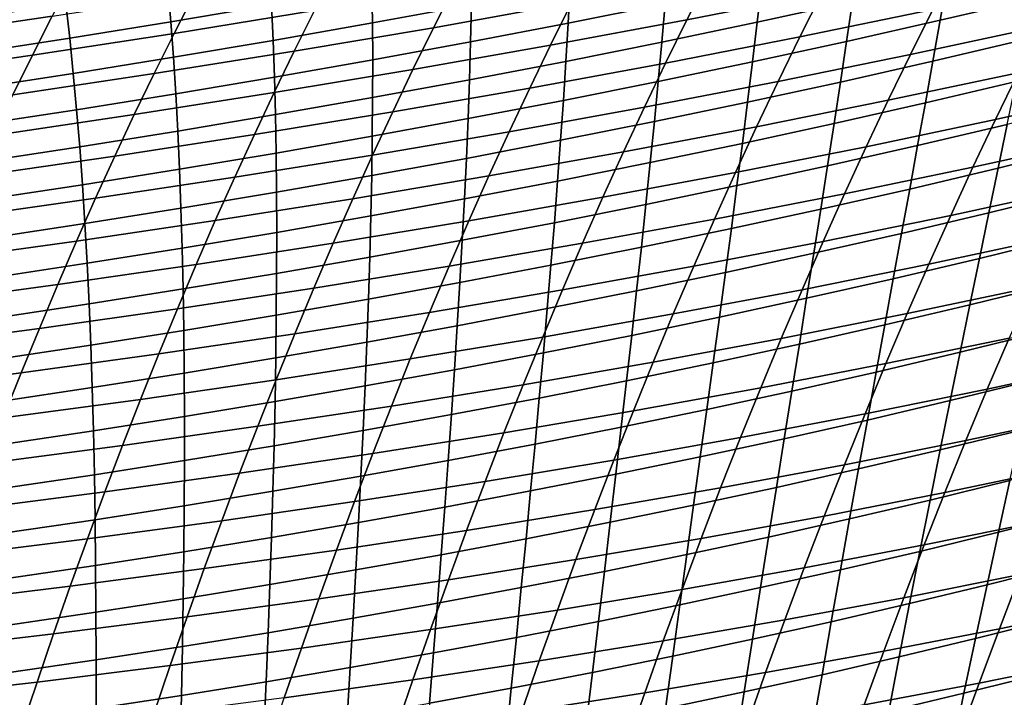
# Model space of a CAD drawing. Header units: metres. Extents: x -248 to 28, y -28 to 28.
# Tile 345 of 507: x -36.41 to -31.19, y 12.15 to 15.74. Entities that reach past the tile are written whole.
import ezdxf

# ---------------------------------------------------------------- set-up
doc = ezdxf.new("R2010")
doc.units = ezdxf.units.M
doc.layers.add('solid_10_061_053_XXX', color=7, linetype='CONTINUOUS')

msp = doc.modelspace()

# ---------------------------------------------------------------- linework, layer by layer
at = {"layer": 'solid_10_061_053_XXX'}
for points in [[(-32.038006, 16.108727, 68.627075), (-32.155556, 15.880452, 68.127922), (-32.871571, 15.739346, 68.910545), (-32.757233, 15.965334, 69.396683)], [(-33.370602, 16.047798, 70.638649), (-33.483074, 15.828198, 70.154961), (-34.21524, 15.697241, 70.901718), (-34.10527, 15.914606, 71.372711)], [(-31.993334, 15.835134, 102.330917), (-31.963575, 16.041365, 102.004066), (-32.474094, 15.93074, 101.955582), (-32.497784, 15.725761, 102.276764)], [(-31.034725, 15.852337, 102.787392), (-30.991177, 16.06571, 102.45903), (-31.491127, 15.948434, 102.391701), (-31.52841, 15.736354, 102.714386)], [(-35.074078, 15.818763, 101.197342), (-35.084351, 16.003334, 100.876511), (-35.62431, 15.911819, 100.884148), (-35.608528, 15.728411, 101.199493)], [(-34.736916, 15.998462, 72.563675), (-34.845665, 15.787489, 72.095428), (-35.591507, 15.66637, 72.806618), (-35.484615, 15.875143, 73.262566)], [(-34.013973, 15.818666, 101.535767), (-34.01112, 16.01054, 101.212715), (-34.541611, 15.912792, 101.201775), (-34.538773, 15.722106, 101.519249)], [(-32.986752, 15.824003, 101.913643), (-32.970551, 16.023094, 101.58857), (-33.491234, 15.91898, 101.558899), (-33.50156, 15.721106, 101.878342)], [(-31.446808, 16.027922, 67.333839), (-31.566916, 15.793209, 66.832642), (-32.272041, 15.648121, 67.639679), (-32.155556, 15.880452, 68.127922)], [(-36.130932, 15.960065, 74.403221), (-36.237202, 15.757718, 73.950218), (-36.994392, 15.646111, 74.626518), (-36.889404, 15.846281, 75.06768)], [(-32.757233, 15.965334, 69.396683), (-32.871571, 15.739346, 68.910545), (-33.594536, 15.604518, 69.681488), (-33.483074, 15.828198, 70.154961)], [(-32.497784, 15.725761, 102.276764), (-32.474094, 15.93074, 101.955582), (-32.986752, 15.824003, 101.913643), (-33.004478, 15.620265, 102.229317)], [(-31.52841, 15.736354, 102.714386), (-31.491127, 15.948434, 102.391701), (-31.993334, 15.835134, 102.330917), (-32.024456, 15.624335, 102.648079)], [(-30.869732, 15.944761, 66.014023), (-30.992731, 15.703597, 65.511192), (-31.685869, 15.554535, 66.342667), (-31.566916, 15.793209, 66.832642)], [(-35.608528, 15.728411, 101.199493), (-35.62431, 15.911819, 100.884148), (-36.166153, 15.82395, 100.8983), (-36.144947, 15.641689, 101.208344)], [(-34.538773, 15.722106, 101.519249), (-34.541611, 15.912792, 101.201775), (-35.074078, 15.818763, 101.197342), (-35.065639, 15.629254, 101.509422)], [(-34.10527, 15.914606, 71.372711), (-34.21524, 15.697241, 70.901718), (-34.953438, 15.572382, 71.636749), (-34.845665, 15.787489, 72.095428)], [(-33.50156, 15.721106, 101.878342), (-33.491234, 15.91898, 101.558899), (-34.013973, 15.818666, 101.535767), (-34.018517, 15.621998, 101.849739)], [(-32.155556, 15.880452, 68.127922), (-32.272041, 15.648121, 67.639679), (-32.984791, 15.509408, 68.434921), (-32.871571, 15.739346, 68.910545)], [(-36.144947, 15.641689, 101.208344), (-36.166153, 15.82395, 100.8983), (-36.709862, 15.739681, 100.919083), (-36.683319, 15.558554, 101.22403)], [(-35.484615, 15.875143, 73.262566), (-35.591507, 15.66637, 72.806618), (-36.342506, 15.551169, 73.506165), (-36.237202, 15.757718, 73.950218)], [(-33.483074, 15.828198, 70.154961), (-33.594536, 15.604518, 69.681488), (-34.32415, 15.475885, 70.440559), (-34.21524, 15.697241, 70.901718)], [(-33.004478, 15.620265, 102.229317), (-32.986752, 15.824003, 101.913643), (-33.50156, 15.721106, 101.878342), (-33.513416, 15.518594, 102.18866)], [(-32.024456, 15.624335, 102.648079), (-31.993334, 15.835134, 102.330917), (-32.497784, 15.725761, 102.276764), (-32.522854, 15.516231, 102.588539)], [(-31.079536, 15.63433, 103.105789), (-31.034725, 15.852337, 102.787392), (-31.52841, 15.736354, 102.714386), (-31.566969, 15.51967, 103.02739)], [(-34.845665, 15.787489, 72.095428), (-34.953438, 15.572382, 71.636749), (-35.697372, 15.453541, 72.359879), (-35.591507, 15.66637, 72.806618)], [(-35.065639, 15.629254, 101.509422), (-35.074078, 15.818763, 101.197342), (-35.608528, 15.728411, 101.199493), (-35.594578, 15.540065, 101.506355)], [(-34.018517, 15.621998, 101.849739), (-34.013973, 15.818666, 101.535767), (-34.538773, 15.722106, 101.519249), (-34.537628, 15.526631, 101.827919)], [(-31.566916, 15.793209, 66.832642), (-31.685869, 15.554535, 66.342667), (-32.387333, 15.411942, 67.162254), (-32.272041, 15.648121, 67.639679)], [(-36.237202, 15.757718, 73.950218), (-36.342506, 15.551169, 73.506165), (-37.098358, 15.441805, 74.193985), (-36.994392, 15.646111, 74.626518)], [(-35.594578, 15.540065, 101.506355), (-35.608528, 15.728411, 101.199493), (-36.144947, 15.641689, 101.208344), (-36.125576, 15.45449, 101.51017)], [(-34.537628, 15.526631, 101.827919), (-34.538773, 15.722106, 101.519249), (-35.065639, 15.629254, 101.509422), (-35.058903, 15.434958, 101.812958)], [(-33.513416, 15.518594, 102.18866), (-33.50156, 15.721106, 101.878342), (-34.018517, 15.621998, 101.849739), (-34.024605, 15.420696, 102.154861)], [(-32.871571, 15.739346, 68.910545), (-32.984791, 15.509408, 68.434921), (-33.704838, 15.376986, 69.218155), (-33.594536, 15.604518, 69.681488)], [(-32.522854, 15.516231, 102.588539), (-32.497784, 15.725761, 102.276764), (-33.004478, 15.620265, 102.229317), (-33.023594, 15.411985, 102.535851)], [(-31.566969, 15.51967, 103.02739), (-31.52841, 15.736354, 102.714386), (-32.024456, 15.624335, 102.648079), (-32.056873, 15.408957, 102.955818)], [(-34.21524, 15.697241, 70.901718), (-34.32415, 15.475885, 70.440559), (-35.060104, 15.353367, 71.187553), (-34.953438, 15.572382, 71.636749)], [(-30.992731, 15.703597, 65.511192), (-31.114534, 15.458531, 65.01989), (-31.803593, 15.31208, 65.863815), (-31.685869, 15.554535, 66.342667)], [(-36.125576, 15.45449, 101.51017), (-36.144947, 15.641689, 101.208344), (-36.683319, 15.558554, 101.22403), (-36.658607, 15.372482, 101.521019)], [(-35.591507, 15.66637, 72.806618), (-35.697372, 15.453541, 72.359879), (-36.446735, 15.340633, 73.070992), (-36.342506, 15.551169, 73.506165)], [(-35.058903, 15.434958, 101.812958), (-35.065639, 15.629254, 101.509422), (-35.594578, 15.540065, 101.506355), (-35.58234, 15.346928, 101.804939)], [(-34.024605, 15.420696, 102.154861), (-34.018517, 15.621998, 101.849739), (-34.537628, 15.526631, 101.827919), (-34.538044, 15.326523, 102.128006)], [(-33.023594, 15.411985, 102.535851), (-33.004478, 15.620265, 102.229317), (-33.513416, 15.518594, 102.18866), (-33.526684, 15.311546, 102.490097)], [(-32.272041, 15.648121, 67.639679), (-32.387333, 15.411942, 67.162254), (-33.096779, 15.275729, 67.969727), (-32.984791, 15.509408, 68.434921)], [(-32.056873, 15.408957, 102.955818), (-32.024456, 15.624335, 102.648079), (-32.522854, 15.516231, 102.588539), (-32.549232, 15.302135, 102.891159)], [(-31.12554, 15.411662, 103.414536), (-31.079536, 15.63433, 103.105789), (-31.566969, 15.51967, 103.02739), (-31.606737, 15.298353, 103.331009)], [(-34.953438, 15.572382, 71.636749), (-35.060104, 15.353367, 71.187553), (-35.80209, 15.236876, 71.922272), (-35.697372, 15.453541, 72.359879)], [(-33.594536, 15.604518, 69.681488), (-33.704838, 15.376986, 69.218155), (-34.431862, 15.250768, 69.989166), (-34.32415, 15.475885, 70.440559)], [(-30.434519, 15.611542, 64.164017), (-30.559551, 15.360018, 63.67181), (-31.235058, 15.209749, 64.540001), (-31.114534, 15.458531, 65.01989)], [(-36.342506, 15.551169, 73.506165), (-36.446735, 15.340633, 73.070992), (-37.201214, 15.233574, 73.769981), (-37.098358, 15.441805, 74.193985)], [(-35.58234, 15.346928, 101.804939), (-35.594578, 15.540065, 101.506355), (-36.125576, 15.45449, 101.51017), (-36.107918, 15.262491, 101.803978)], [(-34.538044, 15.326523, 102.128006), (-34.537628, 15.526631, 101.827919), (-35.058903, 15.434958, 101.812958), (-35.053734, 15.236022, 102.108177)], [(-33.526684, 15.311546, 102.490097), (-33.513416, 15.518594, 102.18866), (-34.024605, 15.420696, 102.154861), (-34.03212, 15.214862, 102.451363)], [(-32.549232, 15.302135, 102.891159), (-32.522854, 15.516231, 102.588539), (-33.023594, 15.411985, 102.535851), (-33.044041, 15.199154, 102.833496)], [(-31.685869, 15.554535, 66.342667), (-31.803593, 15.31208, 65.863815), (-32.501354, 15.172092, 66.695549), (-32.387333, 15.411942, 67.162254)], [(-31.606737, 15.298353, 103.331009), (-31.566969, 15.51967, 103.02739), (-32.056873, 15.408957, 102.955818), (-32.090519, 15.188969, 103.254448)], [(-34.32415, 15.475885, 70.440559), (-34.431862, 15.250768, 69.989166), (-35.165539, 15.130667, 70.747749), (-35.060104, 15.353367, 71.187553)], [(-32.984791, 15.509408, 68.434921), (-33.096779, 15.275729, 67.969727), (-33.813873, 15.145806, 68.764862), (-33.704838, 15.376986, 69.218155)], [(-31.114534, 15.458531, 65.01989), (-31.235058, 15.209749, 64.540001), (-31.92001, 15.066025, 65.395973), (-31.803593, 15.31208, 65.863815)], [(-36.107918, 15.262491, 101.803978), (-36.125576, 15.45449, 101.51017), (-36.658607, 15.372482, 101.521019), (-36.635616, 15.181599, 101.810234)], [(-35.697372, 15.453541, 72.359879), (-35.80209, 15.236876, 71.922272), (-36.549782, 15.126328, 72.644592), (-36.446735, 15.340633, 73.070992)], [(-35.053734, 15.236022, 102.108177), (-35.058903, 15.434958, 101.812958), (-35.58234, 15.346928, 101.804939), (-35.571682, 15.149141, 102.095451)], [(-34.03212, 15.214862, 102.451363), (-34.024605, 15.420696, 102.154861), (-34.538044, 15.326523, 102.128006), (-34.539902, 15.121879, 102.419731)], [(-33.044041, 15.199154, 102.833496), (-33.023594, 15.411985, 102.535851), (-33.526684, 15.311546, 102.490097), (-33.541298, 15.099956, 102.782913)], [(-32.387333, 15.411942, 67.162254), (-32.501354, 15.172092, 66.695549), (-33.207474, 15.038477, 67.514862), (-33.096779, 15.275729, 67.969727)], [(-32.090519, 15.188969, 103.254448), (-32.056873, 15.408957, 102.955818), (-32.549232, 15.302135, 102.891159), (-32.576862, 15.083451, 103.184921)], [(-31.172665, 15.184303, 103.713959), (-31.12554, 15.411662, 103.414536), (-31.606737, 15.298353, 103.331009), (-31.647652, 15.072377, 103.625549)], [(-35.060104, 15.353367, 71.187553), (-35.165539, 15.130667, 70.747749), (-35.905548, 15.016597, 71.493698), (-35.80209, 15.236876, 71.922272)], [(-33.704838, 15.376986, 69.218155), (-33.813873, 15.145806, 68.764862), (-34.538277, 15.022084, 69.547447), (-34.431862, 15.250768, 69.989166)], [(-30.559551, 15.360018, 63.67181), (-30.683241, 15.104841, 63.191341), (-31.354219, 14.957436, 64.071434), (-31.235058, 15.209749, 64.540001)], [(-35.571682, 15.149141, 102.095451), (-35.58234, 15.346928, 101.804939), (-36.107918, 15.262491, 101.803978), (-36.091858, 15.065831, 102.089966)], [(-34.539902, 15.121879, 102.419731), (-34.538044, 15.326523, 102.128006), (-35.053734, 15.236022, 102.108177), (-35.050034, 15.032542, 102.395287)], [(-33.541298, 15.099956, 102.782913), (-33.526684, 15.311546, 102.490097), (-34.03212, 15.214862, 102.451363), (-34.041004, 15.004485, 102.739494)], [(-32.576862, 15.083451, 103.184921), (-32.549232, 15.302135, 102.891159), (-33.044041, 15.199154, 102.833496), (-33.065762, 14.981747, 103.122528)], [(-31.803593, 15.31208, 65.863815), (-31.92001, 15.066025, 65.395973), (-32.614052, 14.928746, 66.239449), (-32.501354, 15.172092, 66.695549)], [(-36.091858, 15.065831, 102.089966), (-36.107918, 15.262491, 101.803978), (-36.635616, 15.181599, 101.810234), (-36.614239, 14.986038, 102.091873)], [(-34.431862, 15.250768, 69.989166), (-34.538277, 15.022084, 69.547447), (-35.269653, 14.904476, 70.317245), (-35.165539, 15.130667, 70.747749)], [(-33.096779, 15.275729, 67.969727), (-33.207474, 15.038477, 67.514862), (-33.921589, 14.911141, 68.321518), (-33.813873, 15.145806, 68.764862)], [(-31.647652, 15.072377, 103.625549), (-31.606737, 15.298353, 103.331009), (-32.090519, 15.188969, 103.254448), (-32.125332, 14.964346, 103.544235)], [(-30.7549, 15.066652, 104.104538), (-30.700422, 15.300179, 103.80938), (-31.172665, 15.184303, 103.713959), (-31.22084, 14.952224, 104.004356)], [(-35.80209, 15.236876, 71.922272), (-35.905548, 15.016597, 71.493698), (-36.651546, 14.908466, 72.226891), (-36.549782, 15.126328, 72.644592)], [(-35.050034, 15.032542, 102.395287), (-35.053734, 15.236022, 102.108177), (-35.571682, 15.149141, 102.095451), (-35.562508, 14.946801, 102.378105)], [(-34.041004, 15.004485, 102.739494), (-34.03212, 15.214862, 102.451363), (-34.539902, 15.121879, 102.419731), (-34.543152, 14.912689, 102.703331)], [(-33.065762, 14.981747, 103.122528), (-33.044041, 15.199154, 102.833496), (-33.541298, 15.099956, 102.782913), (-33.557209, 14.883797, 103.06736)], [(-31.235058, 15.209749, 64.540001), (-31.354219, 14.957436, 64.071434), (-32.035049, 14.816546, 64.939026), (-31.92001, 15.066025, 65.395973)], [(-35.562508, 14.946801, 102.378105), (-35.571682, 15.149141, 102.095451), (-36.091858, 15.065831, 102.089966), (-36.077301, 14.8646, 102.368332)], [(-33.813873, 15.145806, 68.764862), (-33.921589, 14.911141, 68.321518), (-34.643356, 14.789994, 69.115288), (-34.538277, 15.022084, 69.547447)], [(-32.501354, 15.172092, 66.695549), (-32.614052, 14.928746, 66.239449), (-33.316822, 14.797819, 67.070206), (-33.207474, 15.038477, 67.514862)], [(-32.125332, 14.964346, 103.544235), (-32.090519, 15.188969, 103.254448), (-32.576862, 15.083451, 103.184921), (-32.605682, 14.860152, 103.470093)], [(-31.22084, 14.952224, 104.004356), (-31.172665, 15.184303, 103.713959), (-31.647652, 15.072377, 103.625549), (-31.68964, 14.841712, 103.911316)], [(-35.165539, 15.130667, 70.747749), (-35.269653, 14.904476, 70.317245), (-36.007664, 14.79289, 71.074066), (-35.905548, 15.016597, 71.493698)], [(-34.543152, 14.912689, 102.703331), (-34.539902, 15.121879, 102.419731), (-35.050034, 15.032542, 102.395287), (-35.047741, 14.824512, 102.6745)], [(-33.557209, 14.883797, 103.06736), (-33.541298, 15.099956, 102.782913), (-34.041004, 15.004485, 102.739494), (-34.051205, 14.789546, 103.019493)], [(-30.683241, 15.104841, 63.191341), (-30.80549, 14.846204, 62.7225), (-31.471937, 14.701777, 63.614071), (-31.354219, 14.957436, 64.071434)], [(-36.077301, 14.8646, 102.368332), (-36.091858, 15.065831, 102.089966), (-36.614239, 14.986038, 102.091873), (-36.594387, 14.785888, 102.366127)], [(-32.605682, 14.860152, 103.470093), (-32.576862, 15.083451, 103.184921), (-33.065762, 14.981747, 103.122528), (-33.088696, 14.759739, 103.403206)], [(-31.92001, 15.066025, 65.395973), (-32.035049, 14.816546, 64.939026), (-32.725357, 14.682075, 65.793854), (-32.614052, 14.928746, 66.239449)], [(-31.68964, 14.841712, 103.911316), (-31.647652, 15.072377, 103.625549), (-32.125332, 14.964346, 103.544235), (-32.161247, 14.735061, 103.825478)], [(-30.810331, 14.828338, 104.390755), (-30.7549, 15.066652, 104.104538), (-31.22084, 14.952224, 104.004356), (-31.269999, 14.715395, 104.286049)], [(-35.905548, 15.016597, 71.493698), (-36.007664, 14.79289, 71.074066), (-36.751949, 14.687233, 71.817772), (-36.651546, 14.908466, 72.226891)], [(-35.047741, 14.824512, 102.6745), (-35.050034, 15.032542, 102.395287), (-35.562508, 14.946801, 102.378105), (-35.554768, 14.739899, 102.653099)], [(-34.538277, 15.022084, 69.547447), (-34.643356, 14.789994, 69.115288), (-35.372414, 14.674944, 69.895943), (-35.269653, 14.904476, 70.317245)], [(-34.051205, 14.789546, 103.019493), (-34.041004, 15.004485, 102.739494), (-34.543152, 14.912689, 102.703331), (-34.547741, 14.698936, 102.979027)], [(-33.207474, 15.038477, 67.514862), (-33.316822, 14.797819, 67.070206), (-34.027943, 14.673151, 67.887993), (-33.921589, 14.911141, 68.321518)], [(-35.554768, 14.739899, 102.653099), (-35.562508, 14.946801, 102.378105), (-36.077301, 14.8646, 102.368332), (-36.064205, 14.658794, 102.639267)], [(-33.088696, 14.759739, 103.403206), (-33.065762, 14.981747, 103.122528), (-33.557209, 14.883797, 103.06736), (-33.57436, 14.663048, 103.343674)], [(-32.161247, 14.735061, 103.825478), (-32.125332, 14.964346, 103.544235), (-32.605682, 14.860152, 103.470093), (-32.635635, 14.632213, 103.746941)], [(-31.354219, 14.957436, 64.071434), (-31.471937, 14.701777, 63.614071), (-32.14864, 14.563827, 64.492882), (-32.035049, 14.816546, 64.939026)], [(-31.269999, 14.715395, 104.286049), (-31.22084, 14.952224, 104.004356), (-31.68964, 14.841712, 103.911316), (-31.732641, 14.606331, 104.188599)], [(-35.269653, 14.904476, 70.317245), (-35.372414, 14.674944, 69.895943), (-36.10841, 14.565899, 70.663277), (-36.007664, 14.79289, 71.074066)], [(-34.547741, 14.698936, 102.979027), (-34.543152, 14.912689, 102.703331), (-35.047741, 14.824512, 102.6745), (-35.046818, 14.611914, 102.946045)], [(-33.921589, 14.911141, 68.321518), (-34.027943, 14.673151, 67.887993), (-34.747055, 14.554648, 68.692589), (-34.643356, 14.789994, 69.115288)], [(-33.57436, 14.663048, 103.343674), (-33.557209, 14.883797, 103.06736), (-34.051205, 14.789546, 103.019493), (-34.062675, 14.570021, 103.291595)], [(-32.614052, 14.928746, 66.239449), (-32.725357, 14.682075, 65.793854), (-33.424767, 14.553923, 66.635658), (-33.316822, 14.797819, 67.070206)], [(-36.064205, 14.658794, 102.639267), (-36.077301, 14.8646, 102.368332), (-36.594387, 14.785888, 102.366127), (-36.576015, 14.581143, 102.633171)], [(-32.635635, 14.632213, 103.746941), (-32.605682, 14.860152, 103.470093), (-33.088696, 14.759739, 103.403206), (-33.112789, 14.533107, 103.675797)], [(-31.732641, 14.606331, 104.188599), (-31.68964, 14.841712, 103.911316), (-32.161247, 14.735061, 103.825478), (-32.198204, 14.501087, 104.098473)], [(-30.80549, 14.846204, 62.7225), (-30.926205, 14.584296, 62.265179), (-31.588125, 14.442958, 63.167809), (-31.471937, 14.701777, 63.614071)], [(-36.007664, 14.79289, 71.074066), (-36.10841, 14.565899, 70.663277), (-36.850975, 14.462763, 71.417152), (-36.751949, 14.687233, 71.817772)], [(-35.046818, 14.611914, 102.946045), (-35.047741, 14.824512, 102.6745), (-35.554768, 14.739899, 102.653099), (-35.54842, 14.528419, 102.920647)], [(-34.643356, 14.789994, 69.115288), (-34.747055, 14.554648, 68.692589), (-35.473782, 14.442218, 69.483742), (-35.372414, 14.674944, 69.895943)], [(-34.062675, 14.570021, 103.291595), (-34.051205, 14.789546, 103.019493), (-34.547741, 14.698936, 102.979027), (-34.553627, 14.4806, 103.247047)], [(-33.316822, 14.797819, 67.070206), (-33.424767, 14.553923, 66.635658), (-34.132885, 14.431997, 67.464211), (-34.027943, 14.673151, 67.887993)], [(-32.035049, 14.816546, 64.939026), (-32.14864, 14.563827, 64.492882), (-32.835209, 14.432251, 65.35865), (-32.725357, 14.682075, 65.793854)], [(-30.866642, 14.585203, 104.668358), (-30.810331, 14.828338, 104.390755), (-31.269999, 14.715395, 104.286049), (-31.320066, 14.473787, 104.559349)], [(-35.54842, 14.528419, 102.920647), (-35.554768, 14.739899, 102.653099), (-36.064205, 14.658794, 102.639267), (-36.052525, 14.448398, 102.902969)], [(-33.112789, 14.533107, 103.675797), (-33.088696, 14.759739, 103.403206), (-33.57436, 14.663048, 103.343674), (-33.592701, 14.437686, 103.612129)], [(-32.198204, 14.501087, 104.098473), (-32.161247, 14.735061, 103.825478), (-32.635635, 14.632213, 103.746941), (-32.666656, 14.399606, 104.015762)], [(-35.372414, 14.674944, 69.895943), (-35.473782, 14.442218, 69.483742), (-36.207756, 14.335765, 70.26123), (-36.10841, 14.565899, 70.663277)], [(-34.553627, 14.4806, 103.247047), (-34.547741, 14.698936, 102.979027), (-35.046818, 14.611914, 102.946045), (-35.047215, 14.394728, 103.210129)], [(-32.725357, 14.682075, 65.793854), (-32.835209, 14.432251, 65.35865), (-33.531254, 14.306954, 66.211121), (-33.424767, 14.553923, 66.635658)], [(-31.471937, 14.701777, 63.614071), (-31.588125, 14.442958, 63.167809), (-32.260704, 14.308043, 64.057426), (-32.14864, 14.563827, 64.492882)], [(-31.320066, 14.473787, 104.559349), (-31.269999, 14.715395, 104.286049), (-31.732641, 14.606331, 104.188599), (-31.776585, 14.366205, 104.45771)], [(-36.052525, 14.448398, 102.902969), (-36.064205, 14.658794, 102.639267), (-36.576015, 14.581143, 102.633171), (-36.559086, 14.371791, 102.893181)], [(-34.027943, 14.673151, 67.887993), (-34.132885, 14.431997, 67.464211), (-34.849335, 14.316203, 68.279243), (-34.747055, 14.554648, 68.692589)], [(-33.592701, 14.437686, 103.612129), (-33.57436, 14.663048, 103.343674), (-34.062675, 14.570021, 103.291595), (-34.075359, 14.34589, 103.556038)], [(-32.666656, 14.399606, 104.015762), (-32.635635, 14.632213, 103.746941), (-33.112789, 14.533107, 103.675797), (-33.137981, 14.301826, 103.940552)], [(-35.047215, 14.394728, 103.210129), (-35.046818, 14.611914, 102.946045), (-35.54842, 14.528419, 102.920647), (-35.543423, 14.312345, 103.180931)], [(-34.075359, 14.34589, 103.556038), (-34.062675, 14.570021, 103.291595), (-34.553627, 14.4806, 103.247047), (-34.56076, 14.257659, 103.507614)], [(-31.776585, 14.366205, 104.45771), (-31.732641, 14.606331, 104.188599), (-32.198204, 14.501087, 104.098473), (-32.236137, 14.262399, 104.363503)], [(-30.926205, 14.584296, 62.265179), (-31.04529, 14.31931, 61.819271), (-31.702702, 14.181165, 62.73254), (-31.588125, 14.442958, 63.167809)], [(-30.923758, 14.337219, 104.937683), (-30.866642, 14.585203, 104.668358), (-31.320066, 14.473787, 104.559349), (-31.370975, 14.22737, 104.824577)], [(-36.10841, 14.565899, 70.663277), (-36.207756, 14.335765, 70.26123), (-36.948589, 14.23519, 71.024925), (-36.850975, 14.462763, 71.417152)], [(-35.543423, 14.312345, 103.180931), (-35.54842, 14.528419, 102.920647), (-36.052525, 14.448398, 102.902969), (-36.042225, 14.233394, 103.159615)], [(-34.747055, 14.554648, 68.692589), (-34.849335, 14.316203, 68.279243), (-35.573727, 14.206445, 69.080528), (-35.473782, 14.442218, 69.483742)], [(-33.424767, 14.553923, 66.635658), (-33.531254, 14.306954, 66.211121), (-34.23637, 14.18784, 67.050041), (-34.132885, 14.431997, 67.464211)], [(-33.137981, 14.301826, 103.940552), (-33.112789, 14.533107, 103.675797), (-33.592701, 14.437686, 103.612129), (-33.612175, 14.207687, 103.872955)], [(-32.14864, 14.563827, 64.492882), (-32.260704, 14.308043, 64.057426), (-32.943546, 14.17945, 64.933731), (-32.835209, 14.432251, 65.35865)], [(-34.56076, 14.257659, 103.507614), (-34.553627, 14.4806, 103.247047), (-35.047215, 14.394728, 103.210129), (-35.048889, 14.172935, 103.466965)], [(-32.236137, 14.262399, 104.363503), (-32.198204, 14.501087, 104.098473), (-32.666656, 14.399606, 104.015762), (-32.698689, 14.162308, 104.276817)], [(-31.370975, 14.22737, 104.824577), (-31.320066, 14.473787, 104.559349), (-31.776585, 14.366205, 104.45771), (-31.821405, 14.121305, 104.718941)], [(-36.042225, 14.233394, 103.159615), (-36.052525, 14.448398, 102.902969), (-36.559086, 14.371791, 102.893181), (-36.543568, 14.157817, 103.146355)], [(-35.473782, 14.442218, 69.483742), (-35.573727, 14.206445, 69.080528), (-36.305676, 14.102627, 69.867828), (-36.207756, 14.335765, 70.26123)], [(-34.132885, 14.431997, 67.464211), (-34.23637, 14.18784, 67.050041), (-34.950157, 14.07481, 67.875153), (-34.849335, 14.316203, 68.279243)], [(-33.612175, 14.207687, 103.872955), (-33.592701, 14.437686, 103.612129), (-34.075359, 14.34589, 103.556038), (-34.089214, 14.11713, 103.813057)], [(-32.835209, 14.432251, 65.35865), (-32.943546, 14.17945, 64.933731), (-33.636234, 14.05708, 65.796478), (-33.531254, 14.306954, 66.211121)], [(-31.588125, 14.442958, 63.167809), (-31.702702, 14.181165, 62.73254), (-32.371174, 14.049376, 63.632545), (-32.260704, 14.308043, 64.057426)], [(-35.048889, 14.172935, 103.466965), (-35.047215, 14.394728, 103.210129), (-35.543423, 14.312345, 103.180931), (-35.539734, 14.091658, 103.434181)], [(-32.698689, 14.162308, 104.276817), (-32.666656, 14.399606, 104.015762), (-33.137981, 14.301826, 103.940552), (-33.164223, 14.065872, 104.197754)], [(-31.821405, 14.121305, 104.718941), (-31.776585, 14.366205, 104.45771), (-32.236137, 14.262399, 104.363503), (-32.274982, 14.018967, 104.62085)], [(-36.207756, 14.335765, 70.26123), (-36.305676, 14.102627, 69.867828), (-37.044777, 14.004648, 70.640999), (-36.948589, 14.23519, 71.024925)], [(-35.539734, 14.091658, 103.434181), (-35.543423, 14.312345, 103.180931), (-36.042225, 14.233394, 103.159615), (-36.03326, 14.013768, 103.409416)], [(-34.849335, 14.316203, 68.279243), (-34.950157, 14.07481, 67.875153), (-35.672215, 13.967772, 68.686203), (-35.573727, 14.206445, 69.080528)], [(-34.089214, 14.11713, 103.813057), (-34.075359, 14.34589, 103.556038), (-34.56076, 14.257659, 103.507614), (-34.569092, 14.030093, 103.760963)], [(-31.04529, 14.31931, 61.819271), (-31.162653, 14.051436, 61.384674), (-31.815582, 13.916582, 62.308151), (-31.702702, 14.181165, 62.73254)], [(-30.981604, 14.084355, 105.199051), (-30.923758, 14.337219, 104.937683), (-31.370975, 14.22737, 104.824577), (-31.422653, 13.976116, 105.082047)], [(-34.569092, 14.030093, 103.760963), (-34.56076, 14.257659, 103.507614), (-35.048889, 14.172935, 103.466965), (-35.051796, 13.946517, 103.716774)], [(-33.531254, 14.306954, 66.211121), (-33.636234, 14.05708, 65.796478), (-34.338352, 13.940837, 66.645386), (-34.23637, 14.18784, 67.050041)], [(-33.164223, 14.065872, 104.197754), (-33.137981, 14.301826, 103.940552), (-33.612175, 14.207687, 103.872955), (-33.632725, 13.97303, 104.126419)], [(-32.260704, 14.308043, 64.057426), (-32.371174, 14.049376, 63.632545), (-33.050301, 13.923843, 64.518997), (-32.943546, 14.17945, 64.933731)], [(-32.274982, 14.018967, 104.62085), (-32.236137, 14.262399, 104.363503), (-32.698689, 14.162308, 104.276817), (-32.731674, 13.920292, 104.53038)], [(-36.03326, 14.013768, 103.409416), (-36.042225, 14.233394, 103.159615), (-36.543568, 14.157817, 103.146355), (-36.529415, 13.939208, 103.392853)], [(-35.573727, 14.206445, 69.080528), (-35.672215, 13.967772, 68.686203), (-36.402138, 13.866625, 69.482956), (-36.305676, 14.102627, 69.867828)], [(-33.632725, 13.97303, 104.126419), (-33.612175, 14.207687, 103.872955), (-34.089214, 14.11713, 103.813057), (-34.104183, 13.883721, 104.062904)], [(-31.422653, 13.976116, 105.082047), (-31.370975, 14.22737, 104.824577), (-31.821405, 14.121305, 104.718941), (-31.867035, 13.871606, 104.97261)], [(-35.051796, 13.946517, 103.716774), (-35.048889, 14.172935, 103.466965), (-35.539734, 14.091658, 103.434181), (-35.537312, 13.866342, 103.68058)], [(-34.23637, 14.18784, 67.050041), (-34.338352, 13.940837, 66.645386), (-35.049484, 13.830625, 67.480202), (-34.950157, 14.07481, 67.875153)], [(-32.943546, 14.17945, 64.933731), (-33.050301, 13.923843, 64.518997), (-33.739647, 13.804468, 65.391617), (-33.636234, 14.05708, 65.796478)], [(-32.731674, 13.920292, 104.53038), (-32.698689, 14.162308, 104.276817), (-33.164223, 14.065872, 104.197754), (-33.191452, 13.82522, 104.447655)], [(-31.702702, 14.181165, 62.73254), (-31.815582, 13.916582, 62.308151), (-32.479977, 13.788006, 63.21814), (-32.371174, 14.049376, 63.632545)], [(-30.521547, 14.192694, 60.448101), (-30.641945, 13.918648, 60.014702), (-31.278196, 13.780867, 60.961273), (-31.162653, 14.051436, 61.384674)], [(-36.305676, 14.102627, 69.867828), (-36.402138, 13.866625, 69.482956), (-37.139515, 13.77127, 70.265259), (-37.044777, 14.004648, 70.640999)], [(-34.104183, 13.883721, 104.062904), (-34.089214, 14.11713, 103.813057), (-34.569092, 14.030093, 103.760963), (-34.578575, 13.797883, 104.007324)], [(-31.867035, 13.871606, 104.97261), (-31.821405, 14.121305, 104.718941), (-32.274982, 14.018967, 104.62085), (-32.314682, 13.770764, 104.870811)], [(-35.537312, 13.866342, 103.68058), (-35.539734, 14.091658, 103.434181), (-36.03326, 14.013768, 103.409416), (-36.025597, 13.789506, 103.65255)], [(-34.950157, 14.07481, 67.875153), (-35.049484, 13.830625, 67.480202), (-35.769211, 13.726344, 68.300659), (-35.672215, 13.967772, 68.686203)], [(-33.636234, 14.05708, 65.796478), (-33.739647, 13.804468, 65.391617), (-34.438782, 13.691152, 66.250145), (-34.338352, 13.940837, 66.645386)], [(-33.191452, 13.82522, 104.447655), (-33.164223, 14.065872, 104.197754), (-33.632725, 13.97303, 104.126419), (-33.654308, 13.73369, 104.372765)], [(-32.371174, 14.049376, 63.632545), (-32.479977, 13.788006, 63.21814), (-33.155415, 13.665606, 64.114334), (-33.050301, 13.923843, 64.518997)], [(-31.162653, 14.051436, 61.384674), (-31.278196, 13.780867, 60.961273), (-31.926685, 13.649395, 61.894543), (-31.815582, 13.916582, 62.308151)], [(-31.04011, 13.826561, 105.452766), (-30.981604, 14.084355, 105.199051), (-31.422653, 13.976116, 105.082047), (-31.475035, 13.719975, 105.332039)], [(-36.025597, 13.789506, 103.65255), (-36.03326, 14.013768, 103.409416), (-36.529415, 13.939208, 103.392853), (-36.516598, 13.71595, 103.632866)], [(-34.578575, 13.797883, 104.007324), (-34.569092, 14.030093, 103.760963), (-35.051796, 13.946517, 103.716774), (-35.055893, 13.715456, 103.959763)], [(-32.314682, 13.770764, 104.870811), (-32.274982, 14.018967, 104.62085), (-32.731674, 13.920292, 104.53038), (-32.765549, 13.673532, 104.776741)], [(-35.672215, 13.967772, 68.686203), (-35.769211, 13.726344, 68.300659), (-36.49712, 13.627899, 69.106522), (-36.402138, 13.866625, 69.482956)], [(-35.055893, 13.715456, 103.959763), (-35.051796, 13.946517, 103.716774), (-35.537312, 13.866342, 103.68058), (-35.53611, 13.636379, 103.920334)], [(-33.654308, 13.73369, 104.372765), (-33.632725, 13.97303, 104.126419), (-34.104183, 13.883721, 104.062904), (-34.120216, 13.64564, 104.305817)], [(-31.475035, 13.719975, 105.332039), (-31.422653, 13.976116, 105.082047), (-31.867035, 13.871606, 104.97261), (-31.913412, 13.617057, 105.218971)], [(-34.338352, 13.940837, 66.645386), (-34.438782, 13.691152, 66.250145), (-35.14727, 13.583798, 67.094299), (-35.049484, 13.830625, 67.480202)], [(-33.050301, 13.923843, 64.518997), (-33.155415, 13.665606, 64.114334), (-33.841442, 13.549284, 64.996445), (-33.739647, 13.804468, 65.391617)], [(-32.765549, 13.673532, 104.776741), (-32.731674, 13.920292, 104.53038), (-33.191452, 13.82522, 104.447655), (-33.219612, 13.579846, 104.690521)], [(-31.815582, 13.916582, 62.308151), (-31.926685, 13.649395, 61.894543), (-32.58704, 13.52411, 62.814102), (-32.479977, 13.788006, 63.21814)], [(-30.641945, 13.918648, 60.014702), (-30.760378, 13.641993, 59.592831), (-31.39183, 13.507788, 60.548969), (-31.278196, 13.780867, 60.961273)], [(-36.402138, 13.866625, 69.482956), (-36.49712, 13.627899, 69.106522), (-37.232777, 13.535187, 69.897621), (-37.139515, 13.77127, 70.265259)], [(-35.53611, 13.636379, 103.920334), (-35.537312, 13.866342, 103.68058), (-36.025597, 13.789506, 103.65255), (-36.019192, 13.56059, 103.889206)], [(-34.120216, 13.64564, 104.305817), (-34.104183, 13.883721, 104.062904), (-34.578575, 13.797883, 104.007324), (-34.589161, 13.561008, 104.24691)], [(-31.913412, 13.617057, 105.218971), (-31.867035, 13.871606, 104.97261), (-32.314682, 13.770764, 104.870811), (-32.355167, 13.517748, 105.113647)], [(-36.019192, 13.56059, 103.889206), (-36.025597, 13.789506, 103.65255), (-36.516598, 13.71595, 103.632866), (-36.505074, 13.488029, 103.86657)], [(-35.049484, 13.830625, 67.480202), (-35.14727, 13.583798, 67.094299), (-35.864689, 13.482311, 67.923805), (-35.769211, 13.726344, 68.300659)], [(-34.589161, 13.561008, 104.24691), (-34.578575, 13.797883, 104.007324), (-35.055893, 13.715456, 103.959763), (-35.061127, 13.479733, 104.196159)], [(-33.739647, 13.804468, 65.391617), (-33.841442, 13.549284, 64.996445), (-34.537613, 13.438943, 65.864204), (-34.438782, 13.691152, 66.250145)], [(-33.219612, 13.579846, 104.690521), (-33.191452, 13.82522, 104.447655), (-33.654308, 13.73369, 104.372765), (-33.676861, 13.489646, 104.612244)], [(-32.479977, 13.788006, 63.21814), (-32.58704, 13.52411, 62.814102), (-33.25882, 13.404909, 63.719635), (-33.155415, 13.665606, 64.114334)], [(-31.099216, 13.563702, 105.699013), (-31.04011, 13.826561, 105.452766), (-31.475035, 13.719975, 105.332039), (-31.528067, 13.458817, 105.574738)], [(-32.355167, 13.517748, 105.113647), (-32.314682, 13.770764, 104.870811), (-32.765549, 13.673532, 104.776741), (-32.800255, 13.421986, 105.016151)], [(-31.278196, 13.780867, 60.961273), (-31.39183, 13.507788, 60.548969), (-32.035931, 13.379786, 61.491604), (-31.926685, 13.649395, 61.894543)], [(-35.769211, 13.726344, 68.300659), (-35.864689, 13.482311, 67.923805), (-36.590595, 13.386591, 68.738419), (-36.49712, 13.627899, 69.106522)], [(-35.061127, 13.479733, 104.196159), (-35.055893, 13.715456, 103.959763), (-35.53611, 13.636379, 103.920334), (-35.536091, 13.401753, 104.153656)], [(-34.438782, 13.691152, 66.250145), (-34.537613, 13.438943, 65.864204), (-35.243484, 13.334487, 66.717323), (-35.14727, 13.583798, 67.094299)], [(-33.676861, 13.489646, 104.612244), (-33.654308, 13.73369, 104.372765), (-34.120216, 13.64564, 104.305817), (-34.137264, 13.402867, 104.542023)], [(-31.528067, 13.458817, 105.574738), (-31.475035, 13.719975, 105.332039), (-31.913412, 13.617057, 105.218971), (-31.960485, 13.357534, 105.458214)], [(-35.536091, 13.401753, 104.153656), (-35.53611, 13.636379, 103.920334), (-36.019192, 13.56059, 103.889206), (-36.014004, 13.327006, 104.119591)], [(-34.137264, 13.402867, 104.542023), (-34.120216, 13.64564, 104.305817), (-34.589161, 13.561008, 104.24691), (-34.600803, 13.319449, 104.479958)], [(-33.155415, 13.665606, 64.114334), (-33.25882, 13.404909, 63.719635), (-33.941563, 13.291695, 64.610855), (-33.841442, 13.549284, 64.996445)], [(-32.800255, 13.421986, 105.016151), (-32.765549, 13.673532, 104.776741), (-33.219612, 13.579846, 104.690521), (-33.248653, 13.329709, 104.926598)], [(-31.926685, 13.649395, 61.894543), (-32.035931, 13.379786, 61.491604), (-32.692291, 13.257866, 62.420322), (-32.58704, 13.52411, 62.814102)], [(-30.760378, 13.641993, 59.592831), (-30.876785, 13.362844, 59.182339), (-31.503504, 13.23231, 60.147614), (-31.39183, 13.507788, 60.548969)], [(-35.14727, 13.583798, 67.094299), (-35.243484, 13.334487, 66.717323), (-35.958607, 13.235818, 67.555527), (-35.864689, 13.482311, 67.923805)], [(-33.248653, 13.329709, 104.926598), (-33.219612, 13.579846, 104.690521), (-33.676861, 13.489646, 104.612244), (-33.700336, 13.240855, 104.845093)], [(-31.960485, 13.357534, 105.458214), (-31.913412, 13.617057, 105.218971), (-32.355167, 13.517748, 105.113647), (-32.396397, 13.259793, 105.349518)], [(-36.014004, 13.327006, 104.119591), (-36.019192, 13.56059, 103.889206), (-36.505074, 13.488029, 103.86657), (-36.494804, 13.255431, 104.094147)], [(-34.600803, 13.319449, 104.479958), (-34.589161, 13.561008, 104.24691), (-35.061127, 13.479733, 104.196159), (-35.067459, 13.239329, 104.426163)], [(-33.841442, 13.549284, 64.996445), (-33.941563, 13.291695, 64.610855), (-34.634804, 13.184372, 65.487465), (-34.537613, 13.438943, 65.864204)], [(-31.158871, 13.295628, 105.937943), (-31.099216, 13.563702, 105.699013), (-31.528067, 13.458817, 105.574738), (-31.581694, 13.192494, 105.810287)], [(-35.864689, 13.482311, 67.923805), (-35.958607, 13.235818, 67.555527), (-36.682529, 13.142838, 68.378555), (-36.590595, 13.386591, 68.738419)], [(-35.067459, 13.239329, 104.426163), (-35.061127, 13.479733, 104.196159), (-35.536091, 13.401753, 104.153656), (-35.537209, 13.162446, 104.380745)], [(-33.700336, 13.240855, 104.845093), (-33.676861, 13.489646, 104.612244), (-34.137264, 13.402867, 104.542023), (-34.155277, 13.155362, 104.771751)], [(-32.58704, 13.52411, 62.814102), (-32.692291, 13.257866, 62.420322), (-33.360458, 13.141923, 63.334793), (-33.25882, 13.404909, 63.719635)], [(-32.396397, 13.259793, 105.349518), (-32.355167, 13.517748, 105.113647), (-32.800255, 13.421986, 105.016151), (-32.835754, 13.165533, 105.248749)], [(-31.39183, 13.507788, 60.548969), (-31.503504, 13.23231, 60.147614), (-32.143272, 13.107858, 61.099197), (-32.035931, 13.379786, 61.491604)], [(-34.537613, 13.438943, 65.864204), (-34.634804, 13.184372, 65.487465), (-35.338081, 13.082843, 66.34919), (-35.243484, 13.334487, 66.717323)], [(-32.835754, 13.165533, 105.248749), (-32.800255, 13.421986, 105.016151), (-33.248653, 13.329709, 104.926598), (-33.27853, 13.074693, 105.156021)], [(-31.581694, 13.192494, 105.810287), (-31.528067, 13.458817, 105.574738), (-31.960485, 13.357534, 105.458214), (-32.008205, 13.092892, 105.690468)], [(-35.537209, 13.162446, 104.380745), (-35.536091, 13.401753, 104.153656), (-36.014004, 13.327006, 104.119591), (-36.009998, 13.088738, 104.34388)], [(-34.155277, 13.155362, 104.771751), (-34.137264, 13.402867, 104.542023), (-34.600803, 13.319449, 104.479958), (-34.613457, 13.073168, 104.706673)], [(-33.25882, 13.404909, 63.719635), (-33.360458, 13.141923, 63.334793), (-34.039955, 13.031864, 64.234726), (-33.941563, 13.291695, 64.610855)], [(-32.035931, 13.379786, 61.491604), (-32.143272, 13.107858, 61.099197), (-32.795696, 12.989367, 62.036663), (-32.692291, 13.257866, 62.420322)], [(-30.806057, 13.127025, 106.308426), (-30.739819, 13.40235, 106.073341), (-31.158871, 13.295628, 105.937943), (-31.219015, 13.022184, 106.169724)], [(-36.009998, 13.088738, 104.34388), (-36.014004, 13.327006, 104.119591), (-36.494804, 13.255431, 104.094147), (-36.485756, 13.018144, 104.315781)], [(-35.243484, 13.334487, 66.717323), (-35.338081, 13.082843, 66.34919), (-36.050934, 12.987012, 67.195724), (-35.958607, 13.235818, 67.555527)], [(-34.613457, 13.073168, 104.706673), (-34.600803, 13.319449, 104.479958), (-35.067459, 13.239329, 104.426163), (-35.074848, 12.99421, 104.649979)], [(-33.27853, 13.074693, 105.156021), (-33.248653, 13.329709, 104.926598), (-33.700336, 13.240855, 104.845093), (-33.724693, 12.987209, 105.071434)], [(-32.008205, 13.092892, 105.690468), (-31.960485, 13.357534, 105.458214), (-32.396397, 13.259793, 105.349518), (-32.438328, 12.99676, 105.578568)], [(-30.876785, 13.362844, 59.182339), (-30.991161, 13.081242, 58.783051), (-31.613216, 12.954462, 59.75703), (-31.503504, 13.23231, 60.147614)], [(-33.941563, 13.291695, 64.610855), (-34.039955, 13.031864, 64.234726), (-34.730301, 12.927594, 65.11982), (-34.634804, 13.184372, 65.487465)], [(-31.219015, 13.022184, 106.169724), (-31.158871, 13.295628, 105.937943), (-31.581694, 13.192494, 105.810287), (-31.635866, 12.920858, 106.038849)], [(-35.958607, 13.235818, 67.555527), (-36.050934, 12.987012, 67.195724), (-36.772896, 12.896782, 68.026817), (-36.682529, 13.142838, 68.378555)], [(-35.074848, 12.99421, 104.649979), (-35.067459, 13.239329, 104.426163), (-35.537209, 13.162446, 104.380745), (-35.539425, 12.918427, 104.601784)], [(-33.724693, 12.987209, 105.071434), (-33.700336, 13.240855, 104.845093), (-34.155277, 13.155362, 104.771751), (-34.174221, 12.90302, 104.995117)], [(-32.692291, 13.257866, 62.420322), (-32.795696, 12.989367, 62.036663), (-33.460304, 12.876738, 62.959679), (-33.360458, 13.141923, 63.334793)], [(-32.438328, 12.99676, 105.578568), (-32.396397, 13.259793, 105.349518), (-32.835754, 13.165533, 105.248749), (-32.872002, 12.904038, 105.474678)], [(-31.503504, 13.23231, 60.147614), (-31.613216, 12.954462, 59.75703), (-32.248722, 12.833631, 60.717148), (-32.143272, 13.107858, 61.099197)], [(-35.539425, 12.918427, 104.601784), (-35.537209, 13.162446, 104.380745), (-36.009998, 13.088738, 104.34388), (-36.00713, 12.845757, 104.562263)], [(-34.634804, 13.184372, 65.487465), (-34.730301, 12.927594, 65.11982), (-35.431023, 12.829017, 65.989769), (-35.338081, 13.082843, 66.34919)], [(-32.872002, 12.904038, 105.474678), (-32.835754, 13.165533, 105.248749), (-33.27853, 13.074693, 105.156021), (-33.309204, 12.814666, 105.378914)], [(-31.635866, 12.920858, 106.038849), (-31.581694, 13.192494, 105.810287), (-32.008205, 13.092892, 105.690468), (-32.056526, 12.822986, 105.915886)], [(-34.174221, 12.90302, 104.995117), (-34.155277, 13.155362, 104.771751), (-34.613457, 13.073168, 104.706673), (-34.627087, 12.822063, 104.927177)], [(-33.360458, 13.141923, 63.334793), (-33.460304, 12.876738, 62.959679), (-34.1366, 12.769875, 63.867935), (-34.039955, 13.031864, 64.234726)], [(-32.143272, 13.107858, 61.099197), (-32.248722, 12.833631, 60.717148), (-32.89727, 12.718629, 61.662964), (-32.795696, 12.989367, 62.036663)], [(-30.872673, 12.846115, 106.536354), (-30.806057, 13.127025, 106.308426), (-31.219015, 13.022184, 106.169724), (-31.279596, 12.743221, 106.394508)], [(-36.00713, 12.845757, 104.562263), (-36.009998, 13.088738, 104.34388), (-36.485756, 13.018144, 104.315781), (-36.477894, 12.776137, 104.531624)], [(-35.338081, 13.082843, 66.34919), (-35.431023, 12.829017, 65.989769), (-36.14164, 12.736036, 66.844299), (-36.050934, 12.987012, 67.195724)], [(-34.627087, 12.822063, 104.927177), (-34.613457, 13.073168, 104.706673), (-35.074848, 12.99421, 104.649979), (-35.08326, 12.744279, 104.867722)], [(-33.309204, 12.814666, 105.378914), (-33.27853, 13.074693, 105.156021), (-33.724693, 12.987209, 105.071434), (-33.749901, 12.728579, 105.291397)], [(-32.056526, 12.822986, 105.915886), (-32.008205, 13.092892, 105.690468), (-32.438328, 12.99676, 105.578568), (-32.480907, 12.728508, 105.800919)], [(-30.991161, 13.081242, 58.783051), (-31.103498, 12.797218, 58.394779), (-31.720968, 12.67427, 59.377048), (-31.613216, 12.954462, 59.75703)], [(-34.039955, 13.031864, 64.234726), (-34.1366, 12.769875, 63.867935), (-34.824097, 12.668687, 64.761131), (-34.730301, 12.927594, 65.11982)], [(-31.279596, 12.743221, 106.394508), (-31.219015, 13.022184, 106.169724), (-31.635866, 12.920858, 106.038849), (-31.690535, 12.643759, 106.260567)], [(-36.050934, 12.987012, 67.195724), (-36.14164, 12.736036, 66.844299), (-36.861675, 12.648559, 67.683113), (-36.772896, 12.896782, 68.026817)], [(-35.08326, 12.744279, 104.867722), (-35.074848, 12.99421, 104.649979), (-35.539425, 12.918427, 104.601784), (-35.542709, 12.669601, 104.816879)], [(-33.749901, 12.728579, 105.291397), (-33.724693, 12.987209, 105.071434), (-34.174221, 12.90302, 104.995117), (-34.194065, 12.645717, 105.21225)], [(-32.795696, 12.989367, 62.036663), (-32.89727, 12.718629, 61.662964), (-33.558369, 12.609359, 62.594131), (-33.460304, 12.876738, 62.959679)], [(-32.480907, 12.728508, 105.800919), (-32.438328, 12.99676, 105.578568), (-32.872002, 12.904038, 105.474678), (-32.908958, 12.637364, 105.694054)], [(-31.613216, 12.954462, 59.75703), (-31.720968, 12.67427, 59.377048), (-32.35228, 12.557123, 60.345291), (-32.248722, 12.833631, 60.717148)], [(-35.542709, 12.669601, 104.816879), (-35.539425, 12.918427, 104.601784), (-36.00713, 12.845757, 104.562263), (-36.005383, 12.597972, 104.774826)], [(-34.730301, 12.927594, 65.11982), (-34.824097, 12.668687, 64.761131), (-35.522301, 12.573079, 65.638962), (-35.431023, 12.829017, 65.989769)], [(-34.194065, 12.645717, 105.21225), (-34.174221, 12.90302, 104.995117), (-34.627087, 12.822063, 104.927177), (-34.641663, 12.566018, 105.141571)], [(-32.908958, 12.637364, 105.694054), (-32.872002, 12.904038, 105.474678), (-33.309204, 12.814666, 105.378914), (-33.340641, 12.549495, 105.595406)], [(-31.690535, 12.643759, 106.260567), (-31.635866, 12.920858, 106.038849), (-32.056526, 12.822986, 105.915886), (-32.1054, 12.54767, 106.134605)], [(-30.500275, 12.926093, 57.39896), (-30.615465, 12.635627, 57.013504), (-31.213789, 12.510811, 58.017342), (-31.103498, 12.797218, 58.394779)], [(-33.460304, 12.876738, 62.959679), (-33.558369, 12.609359, 62.594131), (-34.231518, 12.505729, 63.510338), (-34.1366, 12.769875, 63.867935)], [(-36.005383, 12.597972, 104.774826), (-36.00713, 12.845757, 104.562263), (-36.477894, 12.776137, 104.531624), (-36.471195, 12.529328, 104.741776)], [(-35.431023, 12.829017, 65.989769), (-35.522301, 12.573079, 65.638962), (-36.230721, 12.482958, 66.501122), (-36.14164, 12.736036, 66.844299)], [(-34.641663, 12.566018, 105.141571), (-34.627087, 12.822063, 104.927177), (-35.08326, 12.744279, 104.867722), (-35.092667, 12.489421, 105.079483)], [(-33.340641, 12.549495, 105.595406), (-33.309204, 12.814666, 105.378914), (-33.749901, 12.728579, 105.291397), (-33.775925, 12.464837, 105.505089)], [(-32.248722, 12.833631, 60.717148), (-32.35228, 12.557123, 60.345291), (-32.997013, 12.445662, 61.299057), (-32.89727, 12.718629, 61.662964)], [(-32.1054, 12.54767, 106.134605), (-32.056526, 12.822986, 105.915886), (-32.480907, 12.728508, 105.800919), (-32.524097, 12.454895, 106.016724)], [(-31.103498, 12.797218, 58.394779), (-31.213789, 12.510811, 58.017342), (-31.826757, 12.391759, 59.007488), (-31.720968, 12.67427, 59.377048)], [(-30.93961, 12.559464, 106.757309), (-30.872673, 12.846115, 106.536354), (-31.279596, 12.743221, 106.394508), (-31.340559, 12.458584, 106.612465)], [(-35.092667, 12.489421, 105.079483), (-35.08326, 12.744279, 104.867722), (-35.542709, 12.669601, 104.816879), (-35.547043, 12.415862, 105.026115)], [(-34.1366, 12.769875, 63.867935), (-34.231518, 12.505729, 63.510338), (-34.91621, 12.407646, 64.411278), (-34.824097, 12.668687, 64.761131)], [(-31.340559, 12.458584, 106.612465), (-31.279596, 12.743221, 106.394508), (-31.690535, 12.643759, 106.260567), (-31.745646, 12.361049, 106.475586)], [(-36.14164, 12.736036, 66.844299), (-36.230721, 12.482958, 66.501122), (-36.948856, 12.398229, 67.347321), (-36.861675, 12.648559, 67.683113)], [(-33.775925, 12.464837, 105.505089), (-33.749901, 12.728579, 105.291397), (-34.194065, 12.645717, 105.21225), (-34.214775, 12.38333, 105.423233)], [(-32.89727, 12.718629, 61.662964), (-32.997013, 12.445662, 61.299057), (-33.654667, 12.339792, 62.237995), (-33.558369, 12.609359, 62.594131)], [(-32.524097, 12.454895, 106.016724), (-32.480907, 12.728508, 105.800919), (-32.908958, 12.637364, 105.694054), (-32.946579, 12.365376, 105.907013)], [(-35.547043, 12.415862, 105.026115), (-35.542709, 12.669601, 104.816879), (-36.005383, 12.597972, 104.774826), (-36.004726, 12.345283, 104.981651)], [(-34.824097, 12.668687, 64.761131), (-34.91621, 12.407646, 64.411278), (-35.611938, 12.315022, 65.296623), (-35.522301, 12.573079, 65.638962)], [(-34.214775, 12.38333, 105.423233), (-34.194065, 12.645717, 105.21225), (-34.641663, 12.566018, 105.141571), (-34.657162, 12.304913, 105.349953)], [(-31.720968, 12.67427, 59.377048), (-31.826757, 12.391759, 59.007488), (-32.453953, 12.278354, 59.983456), (-32.35228, 12.557123, 60.345291)], [(-31.745646, 12.361049, 106.475586), (-31.690535, 12.643759, 106.260567), (-32.1054, 12.54767, 106.134605), (-32.154774, 12.266801, 106.346771)], [(-36.004726, 12.345283, 104.981651), (-36.005383, 12.597972, 104.774826), (-36.471195, 12.529328, 104.741776), (-36.465637, 12.27762, 104.946304)], [(-33.558369, 12.609359, 62.594131), (-33.654667, 12.339792, 62.237995), (-34.324722, 12.239424, 63.161781), (-34.231518, 12.505729, 63.510338)], [(-32.946579, 12.365376, 105.907013), (-32.908958, 12.637364, 105.694054), (-33.340641, 12.549495, 105.595406), (-33.372799, 12.279049, 105.805611)], [(-30.615465, 12.635627, 57.013504), (-30.728506, 12.34274, 56.639118), (-31.322029, 12.222052, 57.650555), (-31.213789, 12.510811, 58.017342)], [(-35.522301, 12.573079, 65.638962), (-35.611938, 12.315022, 65.296623), (-36.318192, 12.227763, 66.166069), (-36.230721, 12.482958, 66.501122)], [(-34.657162, 12.304913, 105.349953), (-34.641663, 12.566018, 105.141571), (-35.092667, 12.489421, 105.079483), (-35.103046, 12.229523, 105.285355)], [(-33.372799, 12.279049, 105.805611), (-33.340641, 12.549495, 105.595406), (-33.775925, 12.464837, 105.505089), (-33.802723, 12.195856, 105.712631)], [(-32.35228, 12.557123, 60.345291), (-32.453953, 12.278354, 59.983456), (-33.09494, 12.170479, 60.944782), (-32.997013, 12.445662, 61.299057)], [(-32.154774, 12.266801, 106.346771), (-32.1054, 12.54767, 106.134605), (-32.524097, 12.454895, 106.016724), (-32.567856, 12.175781, 106.226105)], [(-31.006805, 12.266918, 106.971436), (-30.93961, 12.559464, 106.757309), (-31.340559, 12.458584, 106.612465), (-31.401848, 12.16812, 106.823738)], [(-36.230721, 12.482958, 66.501122), (-36.318192, 12.227763, 66.166069), (-37.034466, 12.145777, 67.019325), (-36.948856, 12.398229, 67.347321)], [(-35.103046, 12.229523, 105.285355), (-35.092667, 12.489421, 105.079483), (-35.547043, 12.415862, 105.026115), (-35.552395, 12.157101, 105.229584)], [(-34.231518, 12.505729, 63.510338), (-34.324722, 12.239424, 63.161781), (-35.006657, 12.144467, 64.070091), (-34.91621, 12.407646, 64.411278)], [(-31.213789, 12.510811, 58.017342), (-31.322029, 12.222052, 57.650555), (-31.930584, 12.106957, 58.648167), (-31.826757, 12.391759, 59.007488)], [(-33.802723, 12.195856, 105.712631), (-33.775925, 12.464837, 105.505089), (-34.214775, 12.38333, 105.423233), (-34.236317, 12.115736, 105.628189)], [(-32.997013, 12.445662, 61.299057), (-33.09494, 12.170479, 60.944782), (-33.74921, 12.068042, 61.891109), (-33.654667, 12.339792, 62.237995)], [(-32.567856, 12.175781, 106.226105), (-32.524097, 12.454895, 106.016724), (-32.946579, 12.365376, 105.907013), (-32.984825, 12.087933, 106.113686)], [(-31.401848, 12.16812, 106.823738), (-31.340559, 12.458584, 106.612465), (-31.745646, 12.361049, 106.475586), (-31.801149, 12.072577, 106.684074)], [(-35.552395, 12.157101, 105.229584), (-35.547043, 12.415862, 105.026115), (-36.004726, 12.345283, 104.981651), (-36.005142, 12.087584, 105.182816)], [(-34.91621, 12.407646, 64.411278), (-35.006657, 12.144467, 64.070091), (-35.699947, 12.054834, 64.962616), (-35.611938, 12.315022, 65.296623)], [(-34.236317, 12.115736, 105.628189), (-34.214775, 12.38333, 105.423233), (-34.657162, 12.304913, 105.349953), (-34.673546, 12.038629, 105.552422)], [(-31.826757, 12.391759, 59.007488), (-31.930584, 12.106957, 58.648167), (-32.553745, 11.99734, 59.631466), (-32.453953, 12.278354, 59.983456)], [(-36.005142, 12.087584, 105.182816), (-36.004726, 12.345283, 104.981651), (-36.465637, 12.27762, 104.946304), (-36.461201, 12.020916, 105.145287)], [(-33.654667, 12.339792, 62.237995), (-33.74921, 12.068042, 61.891109), (-34.416225, 11.970958, 62.822109), (-34.324722, 12.239424, 63.161781)], [(-32.984825, 12.087933, 106.113686), (-32.946579, 12.365376, 105.907013), (-33.372799, 12.279049, 105.805611), (-33.40564, 12.003195, 106.009651)], [(-31.801149, 12.072577, 106.684074), (-31.745646, 12.361049, 106.475586), (-32.154774, 12.266801, 106.346771), (-32.204609, 11.980232, 106.552528)], [(-30.728506, 12.34274, 56.639118), (-30.839382, 12.047478, 56.275612), (-31.428209, 11.930978, 57.294231), (-31.322029, 12.222052, 57.650555)], [(-35.611938, 12.315022, 65.296623), (-35.699947, 12.054834, 64.962616), (-36.404079, 11.970436, 65.839012), (-36.318192, 12.227763, 66.166069)], [(-34.673546, 12.038629, 105.552422), (-34.657162, 12.304913, 105.349953), (-35.103046, 12.229523, 105.285355), (-35.114368, 11.964473, 105.485435)], [(-33.40564, 12.003195, 106.009651), (-33.372799, 12.279049, 105.805611), (-33.802723, 12.195856, 105.712631), (-33.830265, 11.921508, 105.914124)], [(-32.453953, 12.278354, 59.983456), (-32.553745, 11.99734, 59.631466), (-33.191063, 11.893087, 60.599972), (-33.09494, 12.170479, 60.944782)], [(-36.318192, 12.227763, 66.166069), (-36.404079, 11.970436, 65.839012), (-37.118526, 11.891183, 66.699005), (-37.034466, 12.145777, 67.019325)], [(-35.114368, 11.964473, 105.485435), (-35.103046, 12.229523, 105.285355), (-35.552395, 12.157101, 105.229584), (-35.558746, 11.893209, 105.427368)], [(-34.324722, 12.239424, 63.161781), (-34.416225, 11.970958, 62.822109), (-35.095451, 11.879141, 63.73745), (-35.006657, 12.144467, 64.070091)], [(-32.204609, 11.980232, 106.552528), (-32.154774, 12.266801, 106.346771), (-32.567856, 12.175781, 106.226105), (-32.612129, 11.891026, 106.429199)], [(-31.322029, 12.222052, 57.650555), (-31.428209, 11.930978, 57.294231), (-32.032448, 11.81989, 58.298916), (-31.930584, 12.106957, 58.648167)], [(-31.074203, 11.968319, 107.178925), (-31.006805, 12.266918, 106.971436), (-31.401848, 12.16812, 106.823738), (-31.463409, 11.871679, 107.028496)], [(-33.830265, 11.921508, 105.914124), (-33.802723, 12.195856, 105.712631), (-34.236317, 12.115736, 105.628189), (-34.258663, 11.842813, 105.827225)], [(-33.09494, 12.170479, 60.944782), (-33.191063, 11.893087, 60.599972), (-33.842014, 11.794112, 61.553322), (-33.74921, 12.068042, 61.891109)], [(-32.612129, 11.891026, 106.429199), (-32.567856, 12.175781, 106.226105), (-32.984825, 12.087933, 106.113686), (-33.023651, 11.804901, 106.314201)], [(-31.463409, 11.871679, 107.028496), (-31.401848, 12.16812, 106.823738), (-31.801149, 12.072577, 106.684074), (-31.856991, 11.778198, 106.886162)], [(-35.558746, 11.893209, 105.427368), (-35.552395, 12.157101, 105.229584), (-36.005142, 12.087584, 105.182816), (-36.006607, 11.824776, 105.37841)]]:
    msp.add_3dface(points, dxfattribs=at)

doc.saveas('drawing.dxf')
